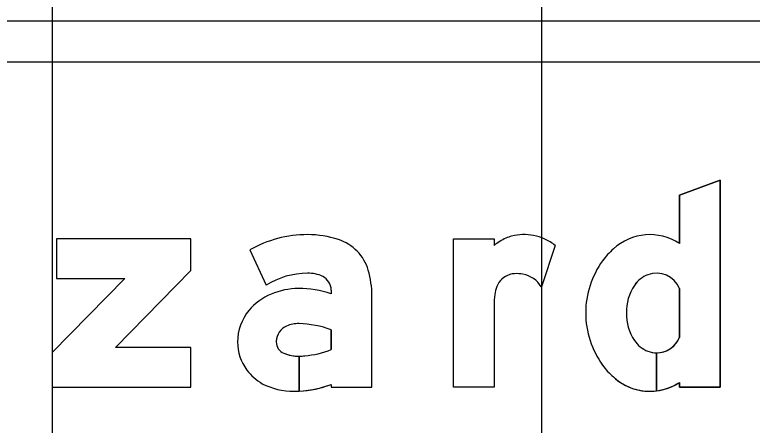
# Model space of a CAD drawing. Extents: x 2193008 to 2198143, y 1236112 to 1237864.
# Drawn here: x 2194930.706 to 2194933.721, y 1237211.4 to 1237213.08 of the extents above; entities that cross this region are included whole.
import ezdxf

# ---------------------------------------------------------------- set-up
doc = ezdxf.new("R2010")
doc.units = 0
for name, color, linetype in [('GSBWFILL', 7, 'Continuous'), ('GSCOLORFILL', 7, 'Continuous'), ('GSOUTLINE', 7, 'Continuous'), ('M-ROADS', 7, 'Continuous')]:
    doc.layers.add(name, color=color, linetype=linetype)

msp = doc.modelspace()

# ---------------------------------------------------------------- linework, layer by layer
at = {"layer": 'GSBWFILL'}
for p, q in [((2194932.9154, 1237212.1366), (2194932.8589, 1237211.9673)), ((2194933.4232, 1237211.9597), (2194933.4232, 1237211.7601)), ((2194933.3302, 1237211.6967), (2194933.3302, 1237211.5412)), ((2194933.3302, 1237211.5412), (2194933.3302, 1237211.6967))]:
    msp.add_line(p, q, dxfattribs=at)
for points in [[(2194933.4232, 1237211.5759), (2194933.4232, 1237211.556), (2194933.5897, 1237211.556), (2194933.5897, 1237212.4031), (2194933.4232, 1237212.3418), (2194933.4232, 1237212.1439)], [(2194932.6656, 1237211.892), (2194932.6656, 1237211.556), (2194932.4991, 1237211.556), (2194932.4991, 1237212.1638), (2194932.6656, 1237212.1638), (2194932.6656, 1237212.1366)], [(2194931.6668, 1237212.1179), (2194931.7336, 1237211.9736)], [(2194931.9996, 1237211.9533), (2194931.9996, 1237211.938)], [(2194931.9996, 1237211.5677), (2194931.9996, 1237211.556), (2194932.1661, 1237211.556), (2194932.1661, 1237211.9317)], [(2194931.9996, 1237211.7906), (2194931.9996, 1237211.7097)], [(2194931.8685, 1237211.5399), (2194931.8685, 1237211.6828)], [(2194931.8686, 1237211.6828), (2194931.8686, 1237211.5399)]]:
    msp.add_lwpolyline(points, dxfattribs=at)
msp.add_lwpolyline([(2194930.8766, 1237212.1638), (2194930.8766, 1237212.0014), (2194931.1554, 1237212.0014), (2194930.8591, 1237211.6976), (2194930.8591, 1237211.556), (2194931.4252, 1237211.556), (2194931.4252, 1237211.7184), (2194931.1178, 1237211.7184), (2194931.4252, 1237212.0336), (2194931.4252, 1237212.1638)], close=True, dxfattribs=at)
for centre, major_axis, ratio, start_param, end_param in [((2194931.9029, 1237211.7032), (0, 0.4772), 0.999993, 0, 0.517719), ((2194931.9029, 1237211.7729), (0, 0.4075), 0.999993, 5.96613, 6.283185), ((2194932.7887, 1237211.9661), (0, 0.2143), 0.999991, 6.103268, 6.524606), ((2194932.7935, 1237211.9927), (0, 0.1873), 0.999991, 5.846069, 6.103268), ((2194933.3025, 1237211.9624), (0, 0.218), 0.999993, 5.696193, 7.034788), ((2194931.9716, 1237211.9821), (0, 0.1873), 0.999993, 4.997165, 5.96613), ((2194932.833, 1237211.9147), (0, 0.2779), 0.999991, 0.443663, 0.646229), ((2194932.7673, 1237212.0529), (0, 0.1249), 0.999991, 0.24142, 0.443663), ((2194932.7744, 1237211.9517), (0, 0.2325), 0.999991, 5.631644, 5.846069), ((2194933.3245, 1237211.9207), (0, 0.2638), 0.999993, 0.704703, 0.952762), ((2194933.4044, 1237211.8599), (0, 0.3641), 0.999993, 0.943678, 1.570796), ((2194931.7992, 1237211.9317), (0, 0.3669), 0.999993, 4.712389, 4.997165), ((2194933.3302, 1237211.9232), (0, 0.0999), 0.999993, 5.086447, 6.647393), ((2194931.9029, 1237211.7032), (0, 0.319), 0.999993, 0, 0.559495), ((2194931.9089, 1237211.8963), (0, 0.1261), 0.999993, 5.822746, 6.330435), ((2194931.9372, 1237211.9533), (0, 0.0624), 0.999993, 4.712389, 5.822746), ((2194932.754, 1237211.9373), (0, 0.0832), 0.999991, 0.293855, 1.188904), ((2194932.7557, 1237211.9319), (0, 0.0889), 0.999991, 0.067293, 0.293855), ((2194932.7586, 1237211.8877), (0, 0.1332), 0.999991, 6.094384, 6.350479), ((2194932.7621, 1237211.9061), (0, 0.1145), 0.999991, 5.27661, 6.094384), ((2194933.3361, 1237211.9076), (0, 0.1165), 0.999993, 0.364208, 0.979941), ((2194932.7974, 1237211.9199), (0, 0.13), 0.999991, 1.188904, 1.450084), ((2194933.399, 1237211.8654), (0, 0.1923), 0.999993, 0.979941, 1.599528), ((2194931.8465, 1237211.7168), (0, 0.2387), 0.999993, 0.399285, 0.87593), ((2194931.8661, 1237211.6743), (0, 0.2855), 0.999993, 0, 0.404512), ((2194931.8661, 1237211.5394), (0, 0.4203), 0.999993, 5.959871, 6.283185), ((2194933.0185, 1237211.8916), (0, 0.3529), 0.999991, 1.445958, 1.569673), ((2194931.8172, 1237211.7412), (0, 0.2005), 0.999993, 0.87593, 1.570796), ((2194933.4044, 1237211.8599), (0, 0.3641), 0.999993, 1.570796, 2.197914), ((2194933.399, 1237211.8544), (0, 0.1923), 0.999993, 1.542065, 2.161651), ((2194931.8653, 1237211.6959), (0, 0.1204), 0.999993, 6.259455, 6.691732), ((2194931.8566, 1237211.4071), (0, 0.4093), 0.999993, 5.926185, 6.254823), ((2194931.8456, 1237211.7414), (0, 0.0708), 0.999993, 0.408547, 1.530785), ((2194933.3302, 1237211.7966), (0, 0.0999), 0.999993, 3.142009, 4.338331), ((2194931.8083, 1237211.7412), (0, 0.1916), 0.999993, 1.570796, 2.21394), ((2194931.8502, 1237211.7412), (0, 0.0754), 0.999993, 1.530785, 1.570796), ((2194931.8248, 1237211.7412), (0, 0.0499), 0.999993, 1.570796, 2.757027), ((2194933.3361, 1237211.8122), (0, 0.1165), 0.999993, 2.161651, 2.777385), ((2194931.8685, 1237211.8493), (0, 0.1665), 0.999993, 2.757027, 3.141593), ((2194931.8588, 1237212.0678), (0, 0.3848), 0.999993, 3.228562, 3.516221), ((2194933.3302, 1237211.7966), (0, 0.0999), 0.999993, 2.777385, 3.141593), ((2194931.8685, 1237211.8493), (0, 0.1665), 0.999993, 3.141843, 3.28451), ((2194933.3245, 1237211.7991), (0, 0.2638), 0.999993, 2.188831, 2.436889), ((2194931.8253, 1237211.754), (0, 0.2129), 0.999993, 2.21394, 2.611125), ((2194933.3025, 1237211.7574), (0, 0.218), 0.999993, 2.38999, 3.269164), ((2194933.3025, 1237211.7574), (0, 0.218), 0.999993, 3.269357, 3.728585), ((2194931.8471, 1237211.8259), (0, 0.2865), 0.999993, 2.672443, 3.141593), ((2194931.8471, 1237211.9643), (0, 0.4249), 0.999993, 3.192057, 3.508644), ((2194931.8471, 1237211.9643), (0, 0.4249), 0.999993, 3.141593, 3.191959)]:
    msp.add_ellipse(centre, major_axis=major_axis, ratio=ratio, start_param=start_param, end_param=end_param, dxfattribs=at)
at = {"layer": 'GSCOLORFILL'}
for p, q in [((2194936.0028, 1237213.0545), (2194929.1763, 1237213.0545)), ((2194929.1763, 1237212.888), (2194936.0028, 1237212.888)), ((2194932.9154, 1237212.1366), (2194932.8589, 1237211.9673)), ((2194933.4232, 1237211.9597), (2194933.4232, 1237211.7601)), ((2194933.3302, 1237211.6967), (2194933.3302, 1237211.5412)), ((2194933.3302, 1237211.5412), (2194933.3302, 1237211.6967))]:
    msp.add_line(p, q, dxfattribs=at)
for points in [[(2194933.4232, 1237211.5759), (2194933.4232, 1237211.556), (2194933.5897, 1237211.556), (2194933.5897, 1237212.4031), (2194933.4232, 1237212.3418), (2194933.4232, 1237212.1439)], [(2194932.6656, 1237211.892), (2194932.6656, 1237211.556), (2194932.4991, 1237211.556), (2194932.4991, 1237212.1638), (2194932.6656, 1237212.1638), (2194932.6656, 1237212.1366)], [(2194931.6668, 1237212.1179), (2194931.7336, 1237211.9736)], [(2194931.9996, 1237211.9533), (2194931.9996, 1237211.938)], [(2194931.9996, 1237211.5677), (2194931.9996, 1237211.556), (2194932.1661, 1237211.556), (2194932.1661, 1237211.9317)], [(2194931.9996, 1237211.7906), (2194931.9996, 1237211.7097)], [(2194931.8685, 1237211.5399), (2194931.8685, 1237211.6828)], [(2194931.8686, 1237211.6828), (2194931.8686, 1237211.5399)]]:
    msp.add_lwpolyline(points, dxfattribs=at)
msp.add_lwpolyline([(2194930.8766, 1237212.1638), (2194930.8766, 1237212.0014), (2194931.1554, 1237212.0014), (2194930.8591, 1237211.6976), (2194930.8591, 1237211.556), (2194931.4252, 1237211.556), (2194931.4252, 1237211.7184), (2194931.1178, 1237211.7184), (2194931.4252, 1237212.0336), (2194931.4252, 1237212.1638)], close=True, dxfattribs=at)
for centre, major_axis, ratio, start_param, end_param in [((2194931.9029, 1237211.7032), (0, 0.4772), 0.999993, 0, 0.517719), ((2194931.9029, 1237211.7729), (0, 0.4075), 0.999993, 5.96613, 6.283185), ((2194932.7887, 1237211.9661), (0, 0.2143), 0.999991, 6.103268, 6.524606), ((2194932.7935, 1237211.9927), (0, 0.1873), 0.999991, 5.846069, 6.103268), ((2194933.3025, 1237211.9624), (0, 0.218), 0.999993, 5.696193, 7.034788), ((2194931.9716, 1237211.9821), (0, 0.1873), 0.999993, 4.997165, 5.96613), ((2194932.833, 1237211.9147), (0, 0.2779), 0.999991, 0.443663, 0.646229), ((2194932.7673, 1237212.0529), (0, 0.1249), 0.999991, 0.24142, 0.443663), ((2194932.7744, 1237211.9517), (0, 0.2325), 0.999991, 5.631644, 5.846069), ((2194933.3245, 1237211.9207), (0, 0.2638), 0.999993, 0.704703, 0.952762), ((2194933.4044, 1237211.8599), (0, 0.3641), 0.999993, 0.943678, 1.570796), ((2194931.7992, 1237211.9317), (0, 0.3669), 0.999993, 4.712389, 4.997165), ((2194933.3302, 1237211.9232), (0, 0.0999), 0.999993, 5.086447, 6.647393), ((2194931.9029, 1237211.7032), (0, 0.319), 0.999993, 0, 0.559495), ((2194931.9089, 1237211.8963), (0, 0.1261), 0.999993, 5.822746, 6.330435), ((2194931.9372, 1237211.9533), (0, 0.0624), 0.999993, 4.712389, 5.822746), ((2194932.754, 1237211.9373), (0, 0.0832), 0.999991, 0.293855, 1.188904), ((2194932.7557, 1237211.9319), (0, 0.0889), 0.999991, 0.067293, 0.293855), ((2194932.7586, 1237211.8877), (0, 0.1332), 0.999991, 6.094384, 6.350479), ((2194932.7621, 1237211.9061), (0, 0.1145), 0.999991, 5.27661, 6.094384), ((2194933.3361, 1237211.9076), (0, 0.1165), 0.999993, 0.364208, 0.979941), ((2194932.7974, 1237211.9199), (0, 0.13), 0.999991, 1.188904, 1.450084), ((2194933.399, 1237211.8654), (0, 0.1923), 0.999993, 0.979941, 1.599528), ((2194931.8465, 1237211.7168), (0, 0.2387), 0.999993, 0.399285, 0.87593), ((2194931.8661, 1237211.6743), (0, 0.2855), 0.999993, 0, 0.404512), ((2194931.8661, 1237211.5394), (0, 0.4203), 0.999993, 5.959871, 6.283185), ((2194933.0185, 1237211.8916), (0, 0.3529), 0.999991, 1.445958, 1.569673), ((2194931.8172, 1237211.7412), (0, 0.2005), 0.999993, 0.87593, 1.570796), ((2194933.4044, 1237211.8599), (0, 0.3641), 0.999993, 1.570796, 2.197914), ((2194933.399, 1237211.8544), (0, 0.1923), 0.999993, 1.542065, 2.161651), ((2194931.8653, 1237211.6959), (0, 0.1204), 0.999993, 6.259455, 6.691732), ((2194931.8566, 1237211.4071), (0, 0.4093), 0.999993, 5.926185, 6.254823), ((2194931.8456, 1237211.7414), (0, 0.0708), 0.999993, 0.408547, 1.530785), ((2194933.3302, 1237211.7966), (0, 0.0999), 0.999993, 3.142009, 4.338331), ((2194931.8083, 1237211.7412), (0, 0.1916), 0.999993, 1.570796, 2.21394), ((2194931.8502, 1237211.7412), (0, 0.0754), 0.999993, 1.530785, 1.570796), ((2194931.8248, 1237211.7412), (0, 0.0499), 0.999993, 1.570796, 2.757027), ((2194933.3361, 1237211.8122), (0, 0.1165), 0.999993, 2.161651, 2.777385), ((2194931.8685, 1237211.8493), (0, 0.1665), 0.999993, 2.757027, 3.141593), ((2194931.8588, 1237212.0678), (0, 0.3848), 0.999993, 3.228562, 3.516221), ((2194933.3302, 1237211.7966), (0, 0.0999), 0.999993, 2.777385, 3.141593), ((2194931.8685, 1237211.8493), (0, 0.1665), 0.999993, 3.141843, 3.28451), ((2194933.3245, 1237211.7991), (0, 0.2638), 0.999993, 2.188831, 2.436889), ((2194931.8253, 1237211.754), (0, 0.2129), 0.999993, 2.21394, 2.611125), ((2194933.3025, 1237211.7574), (0, 0.218), 0.999993, 2.38999, 3.269164), ((2194933.3025, 1237211.7574), (0, 0.218), 0.999993, 3.269357, 3.728585), ((2194931.8471, 1237211.8259), (0, 0.2865), 0.999993, 2.672443, 3.141593), ((2194931.8471, 1237211.9643), (0, 0.4249), 0.999993, 3.192057, 3.508644), ((2194931.8471, 1237211.9643), (0, 0.4249), 0.999993, 3.141593, 3.191959)]:
    msp.add_ellipse(centre, major_axis=major_axis, ratio=ratio, start_param=start_param, end_param=end_param, dxfattribs=at)
at = {"layer": 'GSOUTLINE'}
for p, q in [((2194932.9154, 1237212.1366), (2194932.8589, 1237211.9673)), ((2194933.4232, 1237211.7601), (2194933.4232, 1237211.9597))]:
    msp.add_line(p, q, dxfattribs=at)
for points in [[(2194933.4232, 1237212.1439), (2194933.4232, 1237212.3418), (2194933.5897, 1237212.4031), (2194933.5897, 1237211.556), (2194933.4232, 1237211.556), (2194933.4232, 1237211.5759)], [(2194932.6656, 1237211.892), (2194932.6656, 1237211.556), (2194932.4991, 1237211.556), (2194932.4991, 1237212.1638), (2194932.6656, 1237212.1638), (2194932.6656, 1237212.1366)], [(2194931.6668, 1237212.1179), (2194931.7336, 1237211.9736)], [(2194931.9996, 1237211.9533), (2194931.9996, 1237211.938)], [(2194931.9996, 1237211.5677), (2194931.9996, 1237211.556), (2194932.1661, 1237211.556), (2194932.1661, 1237211.9317)], [(2194931.9996, 1237211.7097), (2194931.9996, 1237211.7906)]]:
    msp.add_lwpolyline(points, dxfattribs=at)
msp.add_lwpolyline([(2194930.8766, 1237212.1638), (2194930.8766, 1237212.0014), (2194931.1554, 1237212.0014), (2194930.8591, 1237211.6976), (2194930.8591, 1237211.556), (2194931.4252, 1237211.556), (2194931.4252, 1237211.7184), (2194931.1178, 1237211.7184), (2194931.4252, 1237212.0336), (2194931.4252, 1237212.1638)], close=True, dxfattribs=at)
for centre, major_axis, ratio, start_param, end_param in [((2194931.9029, 1237211.7032), (0, 0.4772), 0.999993, 6.283185, 6.800904), ((2194931.9029, 1237211.7729), (0, 0.4075), 0.999993, 5.96613, 6.283185), ((2194932.7887, 1237211.9661), (0, 0.2143), 0.999991, 6.103268, 6.524606), ((2194932.7935, 1237211.9927), (0, 0.1873), 0.999991, 5.846069, 6.103268), ((2194933.3025, 1237211.9624), (0, 0.218), 0.999993, 5.696193, 7.034788), ((2194931.9716, 1237211.9821), (0, 0.1873), 0.999993, 4.997165, 5.96613), ((2194932.833, 1237211.9147), (0, 0.2779), 0.999991, 0.443663, 0.646229), ((2194932.7673, 1237212.0529), (0, 0.1249), 0.999991, 0.24142, 0.443663), ((2194932.7744, 1237211.9517), (0, 0.2325), 0.999991, 5.631644, 5.846069), ((2194933.3245, 1237211.9207), (0, 0.2638), 0.999993, 0.704703, 0.952762), ((2194933.4044, 1237211.8599), (0, 0.3641), 0.999993, 0.943678, 1.570796), ((2194931.7992, 1237211.9317), (0, 0.3669), 0.999993, 4.712389, 4.997165), ((2194933.3302, 1237211.9232), (0, 0.0999), 0.999993, 5.086447, 6.647393), ((2194931.9029, 1237211.7032), (0, 0.319), 0.999993, 0, 0.559495), ((2194931.9089, 1237211.8963), (0, 0.1261), 0.999993, 5.822746, 6.330435), ((2194931.9372, 1237211.9533), (0, 0.0624), 0.999993, 4.712389, 5.822746), ((2194932.754, 1237211.9373), (0, 0.0833), 0.999991, 0.293855, 1.188904), ((2194932.7557, 1237211.9319), (0, 0.0889), 0.999991, 0.067293, 0.293855), ((2194932.7586, 1237211.8877), (0, 0.1332), 0.999991, 6.094384, 6.350479), ((2194932.7621, 1237211.9061), (0, 0.1145), 0.999991, 5.27661, 6.094384), ((2194933.3361, 1237211.9076), (0, 0.1166), 0.999993, 0.364208, 0.979941), ((2194932.7974, 1237211.9199), (0, 0.13), 0.999991, 1.188904, 1.450084), ((2194933.399, 1237211.8654), (0, 0.1923), 0.999993, 0.979941, 1.599528), ((2194931.8465, 1237211.7168), (0, 0.2387), 0.999993, 0.399285, 0.87593), ((2194931.8661, 1237211.6743), (0, 0.2855), 0.999993, 0, 0.404512), ((2194931.8661, 1237211.5394), (0, 0.4203), 0.999993, 5.959871, 6.283185), ((2194933.0185, 1237211.8916), (0, 0.3529), 0.999991, 1.445958, 1.569673), ((2194931.8172, 1237211.7412), (0, 0.2005), 0.999993, 0.87593, 1.570796), ((2194933.4044, 1237211.8599), (0, 0.3641), 0.999993, 1.570796, 2.197914), ((2194933.399, 1237211.8544), (0, 0.1923), 0.999993, 1.542065, 2.161651), ((2194931.8653, 1237211.6959), (0, 0.1204), 0.999993, 6.25958, 6.691732), ((2194931.8566, 1237211.4071), (0, 0.4093), 0.999993, 5.926185, 6.254787), ((2194931.868, 1237211.81), (0, 0.00624), 0.999993, 6.254787, 6.25958), ((2194931.8456, 1237211.7414), (0, 0.0708), 0.999993, 0.408547, 1.530785), ((2194933.3302, 1237211.7966), (0, 0.0999), 0.999993, 2.777385, 4.338331), ((2194931.8083, 1237211.7412), (0, 0.1916), 0.999993, 1.570796, 2.21394), ((2194931.8502, 1237211.7412), (0, 0.0754), 0.999993, 1.530785, 1.570796), ((2194931.8248, 1237211.7412), (0, 0.0499), 0.999993, 1.570796, 2.757027), ((2194933.3361, 1237211.8122), (0, 0.1165), 0.999993, 2.161651, 2.777385), ((2194931.8685, 1237211.8493), (0, 0.1665), 0.999993, 2.757027, 3.28451), ((2194931.8588, 1237212.0678), (0, 0.3848), 0.999993, 3.228562, 3.516221), ((2194933.3245, 1237211.7991), (0, 0.2638), 0.999993, 2.188831, 2.436889), ((2194931.8253, 1237211.754), (0, 0.2129), 0.999993, 2.21394, 2.611125), ((2194933.3025, 1237211.7574), (0, 0.218), 0.999993, 2.38999, 3.728585), ((2194931.8471, 1237211.8259), (0, 0.2865), 0.999993, 2.672443, 3.141593), ((2194931.8471, 1237211.9643), (0, 0.4249), 0.999993, 3.141593, 3.508644)]:
    msp.add_ellipse(centre, major_axis=major_axis, ratio=ratio, start_param=start_param, end_param=end_param, dxfattribs=at)
at = {"layer": 'M-ROADS'}
for p, q in [((2194930.8603, 1237163.1062), (2194930.8603, 1237223.1062)), ((2194932.8603, 1237163.1062), (2194932.8603, 1237223.1062))]:
    msp.add_line(p, q, dxfattribs=at)

doc.saveas('drawing.dxf')
